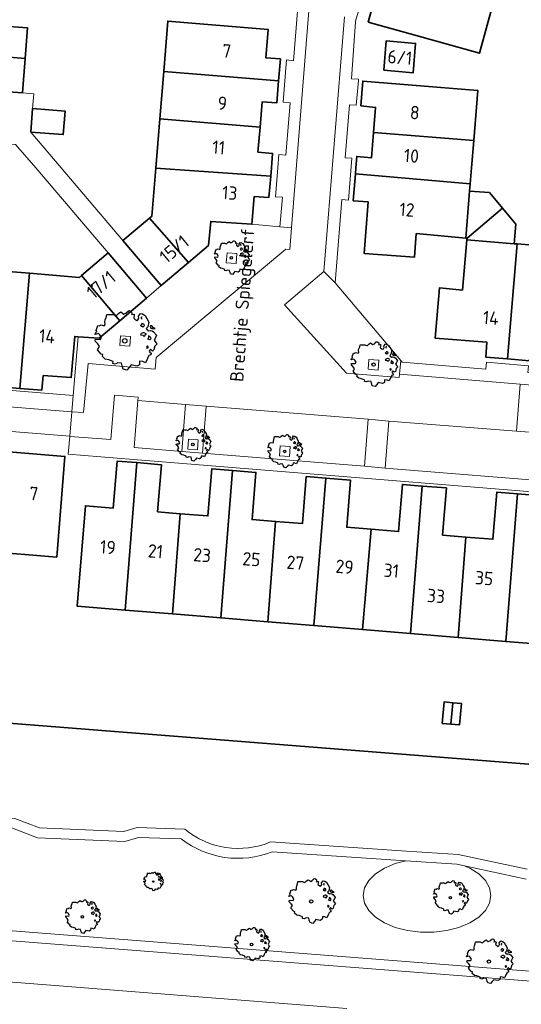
# Model space of a CAD drawing. Header units: metres. Extents: x 152391 to 157968, y 462336 to 467280.
# Tile 296 of 656: x 155332 to 155383, y 464915 to 465015. Entities that reach past the tile are written whole.
import ezdxf
from ezdxf.enums import TextEntityAlignment as Align

# ---------------------------------------------------------------- set-up
doc = ezdxf.new("R2010")
doc.units = ezdxf.units.M
doc.header["$LTSCALE"] = 0.75
doc.layers.get('0').update_dxf_attribs({"lineweight": 25})
for name, color, linetype, lineweight in [('B-GV-GR-BOOM-S', 252, 'Continuous', 25), ('B-WE-GK-BESCHOEIING-G', 251, 'GK-BESCHOEIING', 35), ('B-WE-GR-GROENVOORZIENING-GV', 251, 'Continuous', 18), ('B-WE-OG-BEBOUWING-GV', 6, 'Continuous', 35), ('B-WE-OG-BEBOUWING-T18', 1, 'Continuous', 18), ('B-WE-OG-TERREIN_CULTUURSCHEIDING-GV', 251, 'Continuous', 18), ('B-WE-OG-TOPOGRAFIE-T18', 1, 'Continuous', 18), ('B-WE-OG-WATER_SLOOT-GV', 251, 'Continuous', 18), ('B-WE-VH-VERHARDING_BETONSTRAATSTEEN-GV', 251, 'Continuous', 18), ('B-WE-VH-VERHARDING_TEGEL-GV', 251, 'Continuous', 18)]:
    doc.layers.add(name, color=color, linetype=linetype, lineweight=lineweight)
doc.styles.add('NLCS-ISO-M750-T18', font='NLCS-ISO.ttf', dxfattribs={"height": 1.35})
doc.linetypes.add('GK-BESCHOEIING', pattern='A,30,-5,[1,NLCS.SHX,S=1,R=0,X=0,Y=0],-5', length=40)

# ---------------------------------------------------------------- blocks, each defined once
blk = doc.blocks.new('SGR-BOOM_0_10')
at = {"linetype": 'Continuous'}
for p, q in [((-0.958, 0.206), (-0.932, 0.27)), ((-0.84, 0.233), (-0.958, 0.206)), ((-0.945, -0.016), (-0.938, 0.049)), ((-0.938, 0.049), (-0.781, 0.039)), ((-0.932, 0.27), (-0.899, 0.298)), ((-0.918, 0.326), (-0.86, 0.492)), ((-0.899, 0.298), (-0.918, 0.326)), ((-0.86, 0.492), (-0.82, 0.483)), ((-0.801, 0.187), (-0.84, 0.233)), ((-0.82, 0.483), (-0.755, 0.511)), ((-0.748, 0.104), (-0.801, 0.187)), ((-0.781, 0.039), (-0.748, 0.104)), ((-0.755, 0.511), (-0.663, 0.483)), ((-0.663, 0.483), (-0.631, 0.52)), ((-0.637, 0.612), (-0.624, 0.668)), ((-0.631, 0.52), (-0.637, 0.612)), ((-0.624, 0.668), (-0.591, 0.751)), ((-0.591, 0.751), (-0.572, 0.843)), ((-0.572, 0.843), (-0.375, 0.843)), ((-0.375, 0.843), (-0.29, 0.806)), ((-0.29, 0.806), (-0.264, 0.815)), ((-0.264, 0.815), (-0.205, 0.871)), ((-0.205, 0.871), (-0.127, 0.926)), ((-0.127, 0.926), (-0.075, 0.889)), ((-0.075, 0.889), (-0.035, 0.852)), ((-0.035, 0.852), (0.037, 0.889)), ((0.037, 0.889), (0.115, 0.963)), ((0.115, 0.963), (0.148, 0.973)), ((0.148, 0.973), (0.187, 0.954)), ((0.187, 0.954), (0.22, 0.926)), ((0.226, 0.862), (0.213, 0.843)), ((0.213, 0.843), (0.298, 0.852)), ((0.22, 0.926), (0.226, 0.862)), ((0.305, 0.834), (0.285, 0.723)), ((0.285, 0.723), (0.318, 0.695)), ((0.298, 0.852), (0.305, 0.834)), ((0.318, 0.695), (0.39, 0.649)), ((0.39, 0.649), (0.423, 0.677)), ((0.423, 0.677), (0.449, 0.723)), ((0.442, 0.788), (0.501, 0.88)), ((0.449, 0.723), (0.442, 0.788)), ((0.501, 0.88), (0.573, 0.862)), ((0.527, 0.511), (0.501, 0.492)), ((0.501, 0.492), (0.521, 0.464)), ((0.521, 0.233), (0.501, 0.187)), ((0.501, 0.187), (0.58, 0.178)), ((0.547, 0.769), (0.521, 0.751)), ((0.521, 0.751), (0.534, 0.705)), ((0.521, 0.464), (0.553, 0.474)), ((0.593, 0.261), (0.521, 0.233)), ((0.547, 0.547), (0.527, 0.511)), ((0.534, 0.705), (0.54, 0.695)), ((0.54, 0.714), (0.547, 0.769)), ((0.58, 0.547), (0.547, 0.547)), ((0.553, 0.474), (0.58, 0.437)), ((0.573, 0.862), (0.652, 0.815)), ((0.606, 0.529), (0.58, 0.547)), ((0.58, 0.437), (0.606, 0.474)), ((0.58, 0.178), (0.625, 0.141)), ((0.625, 0.261), (0.593, 0.261)), ((0.632, 0.492), (0.606, 0.529)), ((0.606, 0.474), (0.632, 0.492)), ((0.684, 0.224), (0.625, 0.261)), ((0.625, 0.141), (0.678, 0.206)), ((0.652, 0.815), (0.704, 0.714)), ((0.678, 0.206), (0.697, 0.233)), ((0.743, 0.446), (0.691, 0.39)), ((0.691, 0.39), (0.717, 0.353)), ((0.704, 0.714), (0.776, 0.594)), ((0.717, 0.353), (0.776, 0.316)), ((0.756, 0.104), (0.737, 0.058)), ((0.806, 0.027), (0.737, 0.058)), ((0.776, 0.594), (0.743, 0.446)), ((0.763, 0.169), (0.756, 0.132)), ((0.756, 0.132), (0.756, 0.104)), ((0.802, 0.132), (0.763, 0.169)), ((0.776, 0.316), (0.809, 0.335)), ((0.828, 0.113), (0.802, 0.132)), ((0.806, 0.027), (0.848, 0.076)), ((0.828, 0.483), (0.809, 0.455)), ((0.809, 0.455), (0.822, 0.418)), ((0.809, 0.335), (0.881, 0.316)), ((0.822, 0.418), (0.861, 0.39)), ((0.867, 0.483), (0.828, 0.483)), ((0.848, 0.076), (0.828, 0.113)), ((0.861, 0.409), (0.92, 0.381)), ((0.861, 0.39), (0.867, 0.409)), ((0.913, 0.427), (0.867, 0.483)), ((0.881, 0.316), (0.92, 0.289)), ((0.972, 0.4), (0.913, 0.427)), ((0.92, 0.381), (0.972, 0.4)), ((0.92, 0.289), (1.018, 0.178)), ((0.966, 0.058), (0.939, 0.021)), ((0.939, 0.021), (0.992, -0.053)), ((1.018, 0.178), (0.966, 0.058)), ((-0.866, -0.099), (-0.945, -0.016)), ((-0.873, -0.284), (-0.84, -0.238)), ((-0.761, -0.423), (-0.873, -0.284)), ((-0.807, -0.182), (-0.866, -0.099)), ((-0.84, -0.238), (-0.807, -0.182)), ((-0.703, -0.441), (-0.761, -0.423)), ((-0.716, -0.506), (-0.703, -0.441)), ((-0.624, -0.589), (-0.716, -0.506)), ((-0.513, -0.608), (-0.624, -0.589)), ((-0.375, -0.663), (-0.513, -0.608)), ((-0.382, -0.728), (-0.375, -0.663)), ((-0.31, -0.746), (-0.382, -0.728)), ((-0.225, -0.709), (-0.31, -0.746)), ((-0.107, -0.718), (-0.225, -0.709)), ((-0.088, -0.802), (-0.107, -0.718)), ((-0.075, -0.839), (-0.088, -0.802)), ((-0.055, -0.903), (-0.075, -0.839)), ((0.063, -0.94), (-0.055, -0.903)), ((0.141, -0.857), (0.063, -0.94)), ((0.2, -0.774), (0.141, -0.857)), ((0.383, -0.811), (0.2, -0.774)), ((0.468, -0.765), (0.383, -0.811)), ((0.475, -0.654), (0.468, -0.765)), ((0.58, -0.663), (0.475, -0.654)), ((0.665, -0.7), (0.58, -0.663)), ((0.724, -0.571), (0.665, -0.7)), ((0.724, -0.164), (0.697, -0.201)), ((0.697, -0.201), (0.704, -0.238)), ((0.71, -0.238), (0.75, -0.229)), ((0.75, -0.192), (0.724, -0.164)), ((0.763, -0.497), (0.724, -0.571)), ((0.75, -0.229), (0.75, -0.192)), ((0.769, -0.469), (0.763, -0.497)), ((0.835, -0.45), (0.769, -0.469)), ((0.822, -0.266), (0.782, -0.33)), ((0.782, -0.33), (0.802, -0.358)), ((0.802, -0.358), (0.841, -0.395)), ((0.887, -0.33), (0.822, -0.266)), ((0.841, -0.395), (0.835, -0.45)), ((0.933, -0.293), (0.887, -0.33)), ((0.946, -0.238), (0.933, -0.293)), ((0.966, -0.173), (0.946, -0.238)), ((1.038, -0.099), (0.966, -0.173)), ((0.992, -0.053), (1.038, -0.099))]:
    blk.add_line(p, q, dxfattribs=at)
blk.add_circle((0, 0), 0.0711, dxfattribs=at)
blk = doc.blocks.new('SGR-BOOM_21_30')
at = {"linetype": 'Continuous'}
for p, q in [((-1.133, 1.088), (-1.109, 1.187)), ((-1.121, 0.924), (-1.133, 1.088)), ((-1.109, 1.187), (-1.051, 1.335)), ((-1.051, 1.335), (-1.016, 1.499)), ((-1.016, 1.499), (-0.668, 1.499)), ((-0.668, 1.499), (-0.516, 1.433)), ((-0.516, 1.433), (-0.47, 1.45)), ((-0.47, 1.45), (-0.365, 1.548)), ((-0.365, 1.548), (-0.226, 1.647)), ((-0.226, 1.647), (-0.133, 1.581)), ((-0.133, 1.581), (-0.063, 1.515)), ((-0.063, 1.515), (0.065, 1.581)), ((0.065, 1.581), (0.205, 1.712)), ((0.205, 1.712), (0.263, 1.729)), ((0.263, 1.729), (0.333, 1.696)), ((0.333, 1.696), (0.391, 1.647)), ((0.402, 1.532), (0.379, 1.499)), ((0.379, 1.499), (0.53, 1.515)), ((0.391, 1.647), (0.402, 1.532)), ((0.542, 1.483), (0.507, 1.285)), ((0.507, 1.285), (0.565, 1.236)), ((0.53, 1.515), (0.542, 1.483)), ((0.565, 1.236), (0.693, 1.154)), ((0.693, 1.154), (0.751, 1.203)), ((0.751, 1.203), (0.798, 1.285)), ((0.786, 1.4), (0.891, 1.565)), ((0.798, 1.285), (0.786, 1.4)), ((0.891, 1.565), (1.019, 1.532)), ((0.972, 1.368), (0.926, 1.335)), ((0.926, 1.335), (0.949, 1.253)), ((0.949, 1.253), (0.961, 1.236)), ((0.961, 1.269), (0.972, 1.368)), ((1.019, 1.532), (1.158, 1.45)), ((1.158, 1.45), (1.251, 1.269)), ((1.251, 1.269), (1.379, 1.055)), ((1.379, 1.055), (1.321, 0.793)), ((-1.703, 0.365), (-1.656, 0.48)), ((-1.493, 0.415), (-1.703, 0.365)), ((-1.679, -0.029), (-1.668, 0.086)), ((-1.668, 0.086), (-1.389, 0.07)), ((-1.656, 0.48), (-1.598, 0.53)), ((-1.633, 0.579), (-1.528, 0.875)), ((-1.598, 0.53), (-1.633, 0.579)), ((-1.528, 0.875), (-1.458, 0.858)), ((-1.423, 0.333), (-1.493, 0.415)), ((-1.458, 0.858), (-1.342, 0.908)), ((-1.33, 0.185), (-1.423, 0.333)), ((-1.389, 0.07), (-1.33, 0.185)), ((-1.342, 0.908), (-1.179, 0.858)), ((-1.179, 0.858), (-1.121, 0.924)), ((0.937, 0.908), (0.891, 0.875)), ((0.891, 0.875), (0.926, 0.825)), ((0.926, 0.415), (0.891, 0.333)), ((0.891, 0.333), (1.03, 0.316)), ((0.926, 0.825), (0.984, 0.842)), ((1.054, 0.464), (0.926, 0.415)), ((0.972, 0.973), (0.937, 0.908)), ((1.03, 0.973), (0.972, 0.973)), ((0.984, 0.842), (1.03, 0.776)), ((1.077, 0.94), (1.03, 0.973)), ((1.03, 0.776), (1.077, 0.842)), ((1.03, 0.316), (1.112, 0.251)), ((1.112, 0.464), (1.054, 0.464)), ((1.124, 0.875), (1.077, 0.94)), ((1.077, 0.842), (1.124, 0.875)), ((1.217, 0.398), (1.112, 0.464)), ((1.112, 0.251), (1.205, 0.365)), ((1.205, 0.365), (1.24, 0.415)), ((1.321, 0.793), (1.228, 0.694)), ((1.228, 0.694), (1.275, 0.628)), ((1.275, 0.628), (1.379, 0.563)), ((1.344, 0.185), (1.31, 0.103)), ((1.434, 0.049), (1.31, 0.103)), ((1.356, 0.3), (1.344, 0.234)), ((1.344, 0.234), (1.344, 0.185)), ((1.426, 0.234), (1.356, 0.3)), ((1.379, 0.563), (1.438, 0.595)), ((1.472, 0.201), (1.426, 0.234)), ((1.434, 0.049), (1.507, 0.136)), ((1.472, 0.858), (1.438, 0.809)), ((1.438, 0.809), (1.461, 0.743)), ((1.438, 0.595), (1.565, 0.563)), ((1.461, 0.743), (1.531, 0.694)), ((1.542, 0.858), (1.472, 0.858)), ((1.507, 0.136), (1.472, 0.201)), ((1.531, 0.727), (1.635, 0.678)), ((1.531, 0.694), (1.542, 0.727)), ((1.624, 0.76), (1.542, 0.858)), ((1.565, 0.563), (1.635, 0.513)), ((1.728, 0.71), (1.624, 0.76)), ((1.635, 0.678), (1.728, 0.71)), ((1.635, 0.513), (1.81, 0.316)), ((1.717, 0.103), (1.67, 0.037)), ((1.67, 0.037), (1.763, -0.094)), ((1.81, 0.316), (1.717, 0.103)), ((-1.54, -0.177), (-1.679, -0.029)), ((-1.551, -0.505), (-1.493, -0.423)), ((-1.354, -0.752), (-1.551, -0.505)), ((-1.435, -0.324), (-1.54, -0.177)), ((-1.493, -0.423), (-1.435, -0.324)), ((-1.249, -0.784), (-1.354, -0.752)), ((-1.272, -0.899), (-1.249, -0.784)), ((-1.109, -1.047), (-1.272, -0.899)), ((1.286, -0.292), (1.24, -0.357)), ((1.24, -0.357), (1.251, -0.423)), ((1.263, -0.423), (1.333, -0.407)), ((1.333, -0.341), (1.286, -0.292)), ((1.356, -0.883), (1.286, -1.014)), ((1.333, -0.407), (1.333, -0.341)), ((1.368, -0.834), (1.356, -0.883)), ((1.484, -0.801), (1.368, -0.834)), ((1.461, -0.472), (1.391, -0.587)), ((1.391, -0.587), (1.426, -0.637)), ((1.426, -0.637), (1.496, -0.702)), ((1.577, -0.587), (1.461, -0.472)), ((1.496, -0.702), (1.484, -0.801)), ((1.658, -0.522), (1.577, -0.587)), ((1.682, -0.423), (1.658, -0.522)), ((1.717, -0.308), (1.682, -0.423)), ((1.845, -0.177), (1.717, -0.308)), ((1.763, -0.094), (1.845, -0.177)), ((-0.912, -1.08), (-1.109, -1.047)), ((-0.668, -1.179), (-0.912, -1.08)), ((-0.679, -1.294), (-0.668, -1.179)), ((-0.551, -1.326), (-0.679, -1.294)), ((-0.4, -1.261), (-0.551, -1.326)), ((-0.191, -1.277), (-0.4, -1.261)), ((-0.156, -1.425), (-0.191, -1.277)), ((-0.133, -1.491), (-0.156, -1.425)), ((-0.098, -1.606), (-0.133, -1.491)), ((0.112, -1.671), (-0.098, -1.606)), ((0.251, -1.524), (0.112, -1.671)), ((0.356, -1.376), (0.251, -1.524)), ((0.682, -1.441), (0.356, -1.376)), ((0.833, -1.359), (0.682, -1.441)), ((0.844, -1.162), (0.833, -1.359)), ((1.03, -1.179), (0.844, -1.162)), ((1.182, -1.244), (1.03, -1.179)), ((1.286, -1.014), (1.182, -1.244))]:
    blk.add_line(p, q, dxfattribs=at)
blk.add_circle((0, 0), 0.126, dxfattribs=at)
blk = doc.blocks.new('SGR-BOOM_31_50')
at = {"linetype": 'Continuous'}
for p, q in [((-1.402, 1.78), (-1.355, 1.999)), ((-1.355, 1.999), (-0.89, 1.999)), ((-0.89, 1.999), (-0.688, 1.911)), ((-0.626, 1.933), (-0.487, 2.064)), ((-0.487, 2.064), (-0.301, 2.196)), ((-0.301, 2.196), (-0.177, 2.108)), ((-0.177, 2.108), (-0.084, 2.02)), ((-0.084, 2.02), (0.087, 2.108)), ((0.087, 2.108), (0.273, 2.283)), ((0.273, 2.283), (0.351, 2.305)), ((0.351, 2.305), (0.444, 2.261)), ((0.444, 2.261), (0.521, 2.196)), ((0.537, 2.042), (0.506, 1.999)), ((0.506, 1.999), (0.707, 2.02)), ((0.521, 2.196), (0.537, 2.042)), ((0.707, 2.02), (0.723, 1.977)), ((1.048, 1.867), (1.188, 2.086)), ((1.188, 2.086), (1.358, 2.042)), ((1.358, 2.042), (1.545, 1.933)), ((-2.177, 0.772), (-2.038, 1.166)), ((-2.038, 1.166), (-1.944, 1.144)), ((-1.944, 1.144), (-1.789, 1.21)), ((-1.789, 1.21), (-1.572, 1.144)), ((-1.572, 1.144), (-1.495, 1.232)), ((-1.51, 1.451), (-1.479, 1.582)), ((-1.495, 1.232), (-1.51, 1.451)), ((-1.479, 1.582), (-1.402, 1.78)), ((-0.688, 1.911), (-0.626, 1.933)), ((0.723, 1.977), (0.676, 1.714)), ((0.676, 1.714), (0.754, 1.648)), ((0.754, 1.648), (0.924, 1.539)), ((0.924, 1.539), (1.002, 1.604)), ((1.002, 1.604), (1.064, 1.714)), ((1.064, 1.714), (1.048, 1.867)), ((1.25, 1.21), (1.188, 1.166)), ((1.188, 1.166), (1.234, 1.101)), ((1.296, 1.823), (1.234, 1.78)), ((1.234, 1.78), (1.265, 1.67)), ((1.234, 1.101), (1.312, 1.122)), ((1.296, 1.298), (1.25, 1.21)), ((1.265, 1.67), (1.281, 1.648)), ((1.281, 1.692), (1.296, 1.823)), ((1.374, 1.298), (1.296, 1.298)), ((1.312, 1.122), (1.374, 1.035)), ((1.436, 1.254), (1.374, 1.298)), ((1.374, 1.035), (1.436, 1.122)), ((1.498, 1.166), (1.436, 1.254)), ((1.436, 1.122), (1.498, 1.166)), ((1.545, 1.933), (1.669, 1.692)), ((1.762, 1.057), (1.638, 0.925)), ((1.669, 1.692), (1.839, 1.407)), ((1.839, 1.407), (1.762, 1.057)), ((1.963, 1.144), (1.917, 1.079)), ((1.917, 1.079), (1.948, 0.991)), ((2.056, 1.144), (1.963, 1.144)), ((2.165, 1.013), (2.056, 1.144)), ((2.304, 0.947), (2.165, 1.013)), ((-2.27, 0.487), (-2.208, 0.641)), ((-1.991, 0.553), (-2.27, 0.487)), ((-2.239, -0.038), (-2.224, 0.115)), ((-2.224, 0.115), (-1.851, 0.093)), ((-2.208, 0.641), (-2.131, 0.706)), ((-2.131, 0.706), (-2.177, 0.772)), ((-1.898, 0.444), (-1.991, 0.553)), ((-1.774, 0.246), (-1.898, 0.444)), ((-1.851, 0.093), (-1.774, 0.246)), ((1.234, 0.553), (1.188, 0.444)), ((1.188, 0.444), (1.374, 0.422)), ((1.405, 0.619), (1.234, 0.553)), ((1.374, 0.422), (1.483, 0.334)), ((1.483, 0.619), (1.405, 0.619)), ((1.622, 0.531), (1.483, 0.619)), ((1.483, 0.334), (1.607, 0.487)), ((1.607, 0.487), (1.653, 0.553)), ((1.638, 0.925), (1.7, 0.838)), ((1.7, 0.838), (1.839, 0.75)), ((1.793, 0.246), (1.746, 0.137)), ((1.911, 0.065), (1.746, 0.137)), ((1.808, 0.4), (1.793, 0.312)), ((1.793, 0.312), (1.793, 0.246)), ((1.901, 0.312), (1.808, 0.4)), ((1.839, 0.75), (1.917, 0.794)), ((1.963, 0.268), (1.901, 0.312)), ((1.911, 0.065), (2.01, 0.181)), ((1.917, 0.794), (2.087, 0.75)), ((1.948, 0.991), (2.041, 0.925)), ((2.01, 0.181), (1.963, 0.268)), ((2.041, 0.969), (2.18, 0.903)), ((2.041, 0.925), (2.056, 0.969)), ((2.087, 0.75), (2.18, 0.684)), ((2.18, 0.903), (2.304, 0.947)), ((2.18, 0.684), (2.413, 0.422)), ((2.289, 0.137), (2.227, 0.049)), ((2.227, 0.049), (2.351, -0.126)), ((2.413, 0.422), (2.289, 0.137)), ((-2.053, -0.235), (-2.239, -0.038)), ((-2.069, -0.673), (-1.991, -0.564)), ((-1.805, -1.002), (-2.069, -0.673)), ((-1.913, -0.433), (-2.053, -0.235)), ((-1.991, -0.564), (-1.913, -0.433)), ((1.715, -0.389), (1.653, -0.476)), ((1.653, -0.476), (1.669, -0.564)), ((1.684, -0.564), (1.777, -0.542)), ((1.777, -0.454), (1.715, -0.389)), ((1.777, -0.542), (1.777, -0.454)), ((1.948, -0.63), (1.855, -0.783)), ((1.855, -0.783), (1.901, -0.849)), ((1.901, -0.849), (1.994, -0.936)), ((2.103, -0.783), (1.948, -0.63)), ((1.994, -0.936), (1.979, -1.068)), ((2.211, -0.695), (2.103, -0.783)), ((2.242, -0.564), (2.211, -0.695)), ((2.289, -0.411), (2.242, -0.564)), ((2.459, -0.235), (2.289, -0.411)), ((2.351, -0.126), (2.459, -0.235)), ((-1.665, -1.046), (-1.805, -1.002)), ((-1.696, -1.199), (-1.665, -1.046)), ((-1.479, -1.396), (-1.696, -1.199)), ((-1.216, -1.44), (-1.479, -1.396)), ((-0.89, -1.571), (-1.216, -1.44)), ((-0.906, -1.725), (-0.89, -1.571)), ((-0.735, -1.769), (-0.906, -1.725)), ((-0.533, -1.681), (-0.735, -1.769)), ((-0.254, -1.703), (-0.533, -1.681)), ((-0.208, -1.9), (-0.254, -1.703)), ((-0.177, -1.988), (-0.208, -1.9)), ((-0.13, -2.141), (-0.177, -1.988)), ((0.475, -1.834), (0.335, -2.031)), ((0.909, -1.922), (0.475, -1.834)), ((1.11, -1.812), (0.909, -1.922)), ((1.126, -1.55), (1.11, -1.812)), ((1.374, -1.571), (1.126, -1.55)), ((1.576, -1.659), (1.374, -1.571)), ((1.715, -1.352), (1.576, -1.659)), ((1.808, -1.177), (1.715, -1.352)), ((1.824, -1.112), (1.808, -1.177)), ((1.979, -1.068), (1.824, -1.112)), ((0.149, -2.229), (-0.13, -2.141)), ((0.335, -2.031), (0.149, -2.229))]:
    blk.add_line(p, q, dxfattribs=at)
blk.add_circle((0, 0), 0.169, dxfattribs=at)
blk = doc.blocks.new('SGR-BOOM_50_100')
at = {"linetype": 'Continuous'}
for p, q in [((0.116, 2.811), (0.364, 3.044)), ((0.364, 3.044), (0.467, 3.074)), ((0.467, 3.074), (0.591, 3.015)), ((0.591, 3.015), (0.695, 2.928)), ((-2.014, 1.935), (-1.972, 2.11)), ((-1.972, 2.11), (-1.869, 2.373)), ((-1.869, 2.373), (-1.807, 2.665)), ((-1.807, 2.665), (-1.187, 2.665)), ((-1.187, 2.665), (-0.918, 2.548)), ((-0.918, 2.548), (-0.835, 2.577)), ((-0.835, 2.577), (-0.649, 2.752)), ((-0.649, 2.752), (-0.401, 2.928)), ((-0.401, 2.928), (-0.236, 2.811)), ((-0.236, 2.811), (-0.112, 2.694)), ((-0.112, 2.694), (0.116, 2.811)), ((0.715, 2.723), (0.674, 2.665)), ((0.674, 2.665), (0.943, 2.694)), ((0.695, 2.928), (0.715, 2.723)), ((0.964, 2.636), (0.902, 2.285)), ((0.902, 2.285), (1.005, 2.198)), ((0.943, 2.694), (0.964, 2.636)), ((1.005, 2.198), (1.232, 2.052)), ((1.232, 2.052), (1.336, 2.139)), ((1.336, 2.139), (1.418, 2.285)), ((1.398, 2.49), (1.584, 2.782)), ((1.418, 2.285), (1.398, 2.49)), ((1.584, 2.782), (1.811, 2.723)), ((1.729, 2.431), (1.646, 2.373)), ((1.646, 2.373), (1.687, 2.227)), ((1.687, 2.227), (1.708, 2.198)), ((1.708, 2.256), (1.729, 2.431)), ((1.811, 2.723), (2.059, 2.577)), ((2.059, 2.577), (2.225, 2.256)), ((2.225, 2.256), (2.452, 1.876)), ((-2.903, 1.029), (-2.717, 1.555)), ((-2.841, 0.942), (-2.903, 1.029)), ((-2.717, 1.555), (-2.593, 1.526)), ((-2.593, 1.526), (-2.386, 1.613)), ((-2.386, 1.613), (-2.096, 1.526)), ((-2.096, 1.526), (-1.993, 1.643)), ((-1.993, 1.643), (-2.014, 1.935)), ((1.667, 1.613), (1.584, 1.555)), ((1.584, 1.555), (1.646, 1.467)), ((1.646, 1.467), (1.749, 1.497)), ((1.729, 1.73), (1.667, 1.613)), ((1.832, 1.73), (1.729, 1.73)), ((1.749, 1.497), (1.832, 1.38)), ((1.915, 1.672), (1.832, 1.73)), ((1.832, 1.38), (1.915, 1.497)), ((1.997, 1.555), (1.915, 1.672)), ((1.915, 1.497), (1.997, 1.555)), ((2.349, 1.409), (2.183, 1.234)), ((2.183, 1.234), (2.266, 1.117)), ((2.266, 1.117), (2.452, 1)), ((2.452, 1.876), (2.349, 1.409)), ((2.452, 1), (2.556, 1.059)), ((2.618, 1.526), (2.556, 1.438)), ((2.556, 1.438), (2.597, 1.321)), ((2.556, 1.059), (2.783, 1)), ((2.597, 1.321), (2.721, 1.234)), ((2.742, 1.526), (2.618, 1.526)), ((2.721, 1.292), (2.907, 1.205)), ((2.721, 1.234), (2.742, 1.292)), ((2.886, 1.351), (2.742, 1.526)), ((2.783, 1), (2.907, 0.913)), ((3.072, 1.263), (2.886, 1.351)), ((2.907, 1.205), (3.072, 1.263)), ((-3.027, 0.65), (-2.944, 0.854)), ((-2.655, 0.737), (-3.027, 0.65)), ((-2.985, -0.051), (-2.965, 0.153)), ((-2.965, 0.153), (-2.469, 0.124)), ((-2.944, 0.854), (-2.841, 0.942)), ((-2.531, 0.591), (-2.655, 0.737)), ((-2.365, 0.329), (-2.531, 0.591)), ((-2.469, 0.124), (-2.365, 0.329)), ((1.646, 0.737), (1.584, 0.591)), ((1.584, 0.591), (1.832, 0.562)), ((1.873, 0.825), (1.646, 0.737)), ((1.832, 0.562), (1.977, 0.445)), ((1.977, 0.825), (1.873, 0.825)), ((2.163, 0.708), (1.977, 0.825)), ((1.977, 0.445), (2.142, 0.65)), ((2.142, 0.65), (2.204, 0.737)), ((2.39, 0.329), (2.328, 0.183)), ((2.549, 0.087), (2.328, 0.183)), ((2.411, 0.533), (2.39, 0.416)), ((2.39, 0.416), (2.39, 0.329)), ((2.535, 0.416), (2.411, 0.533)), ((2.618, 0.358), (2.535, 0.416)), ((2.549, 0.087), (2.68, 0.241)), ((2.68, 0.241), (2.618, 0.358)), ((2.907, 0.913), (3.217, 0.562)), ((3.052, 0.183), (2.969, 0.066)), ((2.969, 0.066), (3.135, -0.168)), ((3.217, 0.562), (3.052, 0.183)), ((-2.737, -0.314), (-2.985, -0.051)), ((-2.758, -0.898), (-2.655, -0.752)), ((-2.407, -1.336), (-2.758, -0.898)), ((-2.551, -0.577), (-2.737, -0.314)), ((-2.655, -0.752), (-2.551, -0.577)), ((2.287, -0.518), (2.204, -0.635)), ((2.204, -0.635), (2.225, -0.752)), ((2.245, -0.752), (2.37, -0.723)), ((2.37, -0.606), (2.287, -0.518)), ((2.37, -0.723), (2.37, -0.606)), ((2.597, -0.84), (2.473, -1.044)), ((2.804, -1.044), (2.597, -0.84)), ((2.948, -0.927), (2.804, -1.044)), ((2.99, -0.752), (2.948, -0.927)), ((3.052, -0.548), (2.99, -0.752)), ((3.279, -0.314), (3.052, -0.548)), ((3.135, -0.168), (3.279, -0.314)), ((-2.22, -1.394), (-2.407, -1.336)), ((-2.262, -1.599), (-2.22, -1.394)), ((-1.972, -1.862), (-2.262, -1.599)), ((-1.621, -1.92), (-1.972, -1.862)), ((-1.187, -2.095), (-1.621, -1.92)), ((2.287, -1.803), (2.101, -2.212)), ((2.411, -1.57), (2.287, -1.803)), ((2.432, -1.482), (2.411, -1.57)), ((2.638, -1.424), (2.432, -1.482)), ((2.473, -1.044), (2.535, -1.132)), ((2.535, -1.132), (2.659, -1.248)), ((2.659, -1.248), (2.638, -1.424)), ((-1.207, -2.3), (-1.187, -2.095)), ((-0.98, -2.358), (-1.207, -2.3)), ((-0.711, -2.241), (-0.98, -2.358)), ((-0.339, -2.271), (-0.711, -2.241)), ((-0.277, -2.533), (-0.339, -2.271)), ((-0.236, -2.65), (-0.277, -2.533)), ((-0.174, -2.855), (-0.236, -2.65)), ((0.199, -2.971), (-0.174, -2.855)), ((0.447, -2.709), (0.199, -2.971)), ((0.633, -2.446), (0.447, -2.709)), ((1.212, -2.563), (0.633, -2.446)), ((1.48, -2.417), (1.212, -2.563)), ((1.501, -2.066), (1.48, -2.417)), ((1.832, -2.095), (1.501, -2.066)), ((2.101, -2.212), (1.832, -2.095))]:
    blk.add_line(p, q, dxfattribs=at)
blk.add_circle((0, 0), 0.225, dxfattribs=at)

msp = doc.modelspace()

# ---------------------------------------------------------------- linework, layer by layer
at = {"layer": 'B-WE-GK-BESCHOEIING-G'}
msp.add_lwpolyline([(155390.135, 464939.116), (155304.128, 464945.89)], dxfattribs=at)
at = {"layer": 'B-WE-GR-GROENVOORZIENING-GV'}
for points in [[(155353.754, 464991.33), (155352.757, 464991.401), (155352.686, 464990.404), (155353.683, 464990.333)], [(155342.974, 464982.95), (155341.977, 464983.021), (155341.906, 464982.024), (155342.903, 464981.953)], [(155368.124, 464980.54), (155367.127, 464980.611), (155367.056, 464979.614), (155368.053, 464979.543)], [(155349.844, 464972.47), (155348.847, 464972.541), (155348.776, 464971.544), (155349.773, 464971.473)], [(155359.144, 464971.79), (155358.147, 464971.861), (155358.076, 464970.864), (155359.073, 464970.793)]]:
    msp.add_lwpolyline(points, close=True, dxfattribs=at)
at = {"layer": 'B-WE-OG-BEBOUWING-GV'}
for points in [[(155367.05, 465014.75), (155371.911, 465013.4), (155378.317, 465011.621), (155379.684, 465016.542), (155381.124, 465021.723), (155379.682, 465022.124), (155372.04, 465023.98), (155369.75, 465024.6), (155368.4, 465019.675)], [(155329.922, 465011.292), (155332.305, 465011.082), (155332.55, 465014.18), (155330.166, 465014.37)], [(155346.345, 465009.782), (155357.985, 465008.815), (155358.17, 465011.04), (155356.68, 465011.16), (155356.91, 465014.02), (155346.76, 465014.87)], [(155368.632, 465009.889), (155371.617, 465009.643), (155371.861, 465012.614), (155368.878, 465012.86)], [(155332.305, 465011.082), (155329.922, 465011.292), (155329.64, 465007.783), (155332.03, 465007.6)], [(155357.985, 465008.815), (155346.345, 465009.782), (155345.954, 465004.982), (155356.1, 465004.145), (155356.31, 465006.69), (155357.8, 465006.59)], [(155377.76, 465002.787), (155378.177, 465007.838), (155371.515, 465008.387), (155366.51, 465008.8), (155366.32, 465006.29), (155367.81, 465006.13), (155367.61, 465003.585)], [(155332.87, 465003.64), (155336.16, 465003.374), (155336.352, 465005.758), (155333.062, 465006.023)], [(155345.954, 465004.982), (155345.547, 464999.983), (155357.189, 464999.183), (155357.257, 465000), (155357.38, 465001.48), (155355.89, 465001.6), (155356.1, 465004.145)], [(155365.76, 464999.421), (155377.396, 464998.383), (155377.53, 465000), (155377.76, 465002.787), (155367.61, 465003.585), (155367.41, 465001.04), (155365.9, 465001.16), (155365.807, 465000)], [(155344.92, 464994.919), (155348.863, 464990.444), (155350.88, 464992.15), (155351.11, 464994.58), (155355.28, 464994.3), (155355.52, 464997.12), (155357.01, 464997.02), (155357.189, 464999.183), (155345.547, 464999.983), (155345.15, 464995.11)], [(155377.396, 464998.383), (155365.76, 464999.421), (155365.54, 464996.68), (155367.04, 464996.58), (155366.64, 464991.34), (155371.74, 464990.96), (155371.92, 464993.35), (155376.946, 464992.902), (155377.337, 464997.665)], [(155377.08, 464992.89), (155380.664, 464995.927), (155379.33, 464997.501), (155377.337, 464997.665), (155376.946, 464992.902)], [(155380.664, 464995.927), (155377.08, 464992.89), (155377.065, 464992.727), (155381.862, 464992.327), (155382.026, 464994.32)], [(155342.21, 464992.66), (155346.09, 464988.1), (155348.863, 464990.444), (155344.92, 464994.919)], [(155381.185, 464980.665), (155382.15, 464992.303), (155381.862, 464992.327), (155377.065, 464992.727), (155376.61, 464987.63), (155374.29, 464987.88), (155373.83, 464982.77), (155379.08, 464982.35), (155378.96, 464980.85)], [(155386.077, 464981.772), (155386.918, 464991.91), (155382.15, 464992.303), (155381.185, 464980.665), (155383.409, 464980.481), (155383.534, 464981.983)], [(155338.017, 464989.104), (155341.888, 464984.531), (155344.6, 464986.83), (155340.722, 464991.395)], [(155327.998, 464989.727), (155327.12, 464979.59), (155329.66, 464979.37), (155329.53, 464977.87), (155331.76, 464977.68), (155332.753, 464989.339)], [(155332.753, 464989.339), (155331.76, 464977.68), (155333.99, 464977.49), (155334.14, 464978.98), (155336.97, 464978.77), (155337.33, 464982.94), (155337.684, 464982.915), (155339.81, 464982.77), (155341.888, 464984.531), (155338.017, 464989.104), (155337.808, 464988.927)], [(155328.172, 464961.205), (155335.51, 464960.608), (155336.339, 464970.79), (155329, 464971.387)], [(155343.61, 464970.166), (155341.63, 464970.33), (155341.24, 464965.57), (155338.41, 464965.8), (155337.57, 464955.64), (155342.432, 464955.241)], [(155347.231, 464954.847), (155348.014, 464965.001), (155345.72, 464965.19), (155346.11, 464969.96), (155343.61, 464970.166), (155342.432, 464955.241)], [(155352.126, 464954.445), (155353.328, 464969.37), (155351.21, 464969.54), (155350.82, 464964.77), (155348.014, 464965.001), (155347.231, 464954.847)], [(155353.328, 464969.37), (155352.126, 464954.445), (155356.895, 464954.053), (155357.675, 464964.209), (155355.3, 464964.4), (155355.69, 464969.18)], [(155361.564, 464953.67), (155362.781, 464968.596), (155360.79, 464968.76), (155360.4, 464963.99), (155357.675, 464964.209), (155356.895, 464954.053)], [(155362.781, 464968.596), (155361.564, 464953.67), (155366.491, 464953.266), (155367.352, 464963.418), (155364.89, 464963.62), (155365.28, 464968.39)], [(155367.352, 464963.418), (155366.491, 464953.266), (155371.35, 464952.867), (155372.533, 464967.798), (155370.52, 464967.96), (155370.13, 464963.19)], [(155376.958, 464962.636), (155374.6, 464962.83), (155374.99, 464967.6), (155372.533, 464967.798), (155371.35, 464952.867), (155376.164, 464952.471)], [(155381, 464952.074), (155382.192, 464967.002), (155380.09, 464967.18), (155379.7, 464962.41), (155376.958, 464962.636), (155376.164, 464952.471)], [(155382.192, 464967.002), (155381, 464952.074), (155386.17, 464951.65), (155386.47, 464955.34), (155389.46, 464955.09), (155390.01, 464961.56), (155384.15, 464962.04), (155384.57, 464966.8)], [(155375.444, 464943.697), (155375.622, 464945.865), (155374.741, 464945.937), (155374.563, 464943.769)], [(155375.622, 464945.865), (155375.444, 464943.697), (155376.324, 464943.625), (155376.502, 464945.793)]]:
    msp.add_lwpolyline(points, close=True, dxfattribs=at)
at = {"layer": 'B-WE-OG-TERREIN_CULTUURSCHEIDING-GV'}
for points in [[(155370.865, 464929.851), (155369.79, 464929.575), (155368.696, 464929.117), (155367.792, 464928.538), (155367.116, 464927.863), (155366.698, 464927.121), (155366.557, 464926.346), (155366.698, 464925.571), (155367.116, 464924.829), (155367.792, 464924.154), (155368.696, 464923.575), (155369.79, 464923.117), (155371.024, 464922.8), (155372.346, 464922.637), (155373.698, 464922.637), (155375.02, 464922.8), (155376.255, 464923.117), (155377.348, 464923.575), (155378.252, 464924.154), (155378.928, 464924.829), (155379.346, 464925.571), (155379.487, 464926.346), (155379.346, 464927.121), (155378.928, 464927.863), (155378.252, 464928.538), (155377.348, 464929.117), (155376.82, 464929.338), (155376.026, 464929.507)], [(155271.939, 464926.36), (155371.324, 464918.629), (155403.274, 464916.144), (155456.423, 464911.949), (155456.678, 464911.929), (155456.503, 464912.946), (155403.352, 464917.141), (155272.022, 464927.357)]]:
    msp.add_lwpolyline(points, close=True, dxfattribs=at)
at = {"layer": 'B-WE-OG-WATER_SLOOT-GV'}
for points in [[(155390.135, 464939.116), (155388.115, 464939.275), (155304.128, 464945.89), (155280, 464947.79), (155279.85, 464947.88), (155273.89, 464948.24), (155273.496, 464943.515), (155273.475, 464943.265), (155273.135, 464939.195), (155279.309, 464938.716), (155280.601, 464937.645), (155284.047, 464937.643), (155295.604, 464936.667), (155299.116, 464935.727), (155308.567, 464935.944), (155313.237, 464935.833), (155316.012, 464935.056), (155316.871, 464934.036), (155323.534, 464935.006), (155331.249, 464934.156), (155333.776, 464933.183), (155342.288, 464932.813), (155343.641, 464933.234), (155348.491, 464933.06)], [(155273.135, 464939.195), (155273.06, 464938.29), (155279.056, 464937.769), (155279.04, 464937.64), (155280.241, 464936.645), (155284.004, 464936.643), (155295.431, 464935.678), (155298.996, 464934.724), (155308.567, 464934.944), (155313.088, 464934.836), (155315.446, 464934.176), (155316.465, 464932.967), (155323.551, 464933.998), (155331.011, 464933.176), (155333.569, 464932.191), (155342.419, 464931.806), (155343.775, 464932.228), (155348.125, 464932.072)], [(155348.491, 464933.06), (155343.641, 464933.234), (155342.288, 464932.813), (155333.776, 464933.183), (155331.249, 464934.156), (155323.534, 464935.006), (155316.871, 464934.036), (155316.012, 464935.056), (155313.237, 464935.833), (155308.567, 464935.944), (155299.116, 464935.727), (155295.604, 464936.667), (155284.047, 464937.643), (155280.601, 464937.645), (155279.309, 464938.716), (155273.135, 464939.195)], [(155272.912, 464938.094), (155272.166, 464929.101), (155272.022, 464927.357), (155403.352, 464917.141), (155456.503, 464912.946), (155455.76, 464917.274), (155454.706, 464917.097), (155453.699, 464923.1), (155453.256, 464923.131), (155450.531, 464923.053)], [(155348.125, 464932.072), (155343.775, 464932.228), (155342.419, 464931.806), (155333.569, 464932.191), (155331.011, 464933.176), (155323.551, 464933.998), (155316.465, 464932.967), (155315.446, 464934.176), (155313.088, 464934.836), (155308.567, 464934.944), (155298.996, 464934.724), (155295.431, 464935.678), (155284.004, 464936.643), (155280.241, 464936.645), (155279.04, 464937.64), (155272.912, 464938.094)], [(155357.163, 464931.767), (155370.932, 464930.849), (155376.164, 464930.5), (155383.155, 464929.012)], [(155383.155, 464929.012), (155376.164, 464930.5), (155370.932, 464930.849), (155357.163, 464931.767)], [(155383.061, 464928.01), (155376.82, 464929.338), (155377.348, 464929.117), (155378.252, 464928.538), (155378.928, 464927.863), (155379.346, 464927.121), (155379.487, 464926.346), (155379.346, 464925.571), (155378.928, 464924.829), (155378.252, 464924.154), (155377.348, 464923.575), (155376.255, 464923.117), (155375.02, 464922.8), (155373.698, 464922.637), (155372.346, 464922.637), (155371.024, 464922.8), (155369.79, 464923.117), (155368.696, 464923.575), (155367.792, 464924.154), (155367.116, 464924.829), (155366.698, 464925.571), (155366.557, 464926.346), (155366.698, 464927.121), (155367.116, 464927.863), (155367.792, 464928.538), (155368.696, 464929.117), (155369.79, 464929.575), (155370.865, 464929.851), (155357.325, 464930.754)], [(155357.325, 464930.754), (155370.865, 464929.851), (155376.026, 464929.507), (155376.82, 464929.338), (155383.061, 464928.01)]]:
    msp.add_lwpolyline(points, dxfattribs=at)
for points in [[(155348.491, 464933.06, 0.279417), (155357.163, 464931.767)], [(155357.163, 464931.767, -0.279417), (155348.491, 464933.06)], [(155357.325, 464930.754, -0.262607), (155348.125, 464932.072)], [(155348.125, 464932.072, 0.262607), (155357.325, 464930.754)]]:
    msp.add_lwpolyline(points, format="xyb", dxfattribs=at)
at = {"layer": 'B-WE-VH-VERHARDING_BETONSTRAATSTEEN-GV'}
for points in [[(155361.053, 465015.906), (155359.283, 464993.947), (155359.104, 464991.734), (155358.725, 464991.775), (155345.583, 464980.814), (155345.484, 464979.622), (155338.692, 464980.19), (155338.207, 464975.228), (155337.035, 464975.321), (155336.83, 464972.85), (155336.828, 464972.822), (155341.002, 464972.497), (155341.348, 464977), (155343.759, 464976.803), (155343.732, 464976.465), (155348.566, 464976.058), (155350.659, 464975.888), (155367.059, 464974.552), (155369.157, 464974.369), (155382.065, 464973.345), (155382.46, 464978.099), (155370.23, 464979.111), (155370.201, 464978.788), (155364.855, 464979.239), (155358.582, 464986.153), (155362.573, 464989.502), (155364.671, 465015.311)], [(155465.503, 464976.932), (155461.926, 464977.227), (155461.35, 464969.723), (155452.87, 464965.453), (155451.785, 464964.892), (155444.133, 464965.519), (155443.271, 464967.713), (155403.375, 464970.967), (155403.475, 464972.194), (155403.646, 464974.941), (155403.732, 464976.338), (155382.46, 464978.099), (155382.065, 464973.345), (155387.676, 464972.9), (155387.705, 464973.233), (155394.296, 464972.699), (155393.81, 464966.37), (155393.789, 464966.119), (155393.782, 464966.045), (155398.872, 464965.651), (155398.747, 464964)]]:
    msp.add_lwpolyline(points, dxfattribs=at)
for points in [[(155348.566, 464976.058), (155343.732, 464976.465), (155343.351, 464971.693), (155348.179, 464971.305)], [(155350.659, 464975.888), (155348.566, 464976.058), (155348.179, 464971.305), (155350.272, 464971.134)], [(155367.059, 464974.552), (155350.659, 464975.888), (155350.272, 464971.134), (155366.674, 464969.798)], [(155367.059, 464974.552), (155366.674, 464969.798), (155368.765, 464969.622), (155369.157, 464974.369)], [(155387.676, 464972.9), (155382.065, 464973.345), (155369.157, 464974.369), (155368.765, 464969.622), (155387.261, 464968.116)], [(155349.844, 464972.47), (155349.773, 464971.473), (155348.776, 464971.544), (155348.847, 464972.541)], [(155359.144, 464971.79), (155359.073, 464970.793), (155358.076, 464970.864), (155358.147, 464971.861)]]:
    msp.add_lwpolyline(points, close=True, dxfattribs=at)
at = {"layer": 'B-WE-VH-VERHARDING_TEGEL-GV'}
for points in [[(155362.19, 465038.41), (155364.737, 465033.943), (155363.36, 465028.845), (155362.031, 465023.952), (155361.35, 465024.13), (155360.06, 465019.4), (155360.74, 465019.21), (155359.93, 465016.27), (155359.49, 465010.86), (155358.79, 465010.93), (155358.44, 465006.65), (155359.14, 465006.58), (155358.71, 465001.29), (155358, 465001.35), (155357.899, 465000), (155357.68, 464997.08), (155358.38, 464997.03), (155358.123, 464994.04), (155359.283, 464993.947), (155361.053, 465015.906), (155366.524, 465035.881), (155362.408, 465043.01), (155359.119, 465043.89), (155361.678, 465039.5)], [(155331.344, 465002.377), (155333.378, 465000), (155340.722, 464991.395), (155344.6, 464986.83), (155346.09, 464988.1), (155342.21, 464992.66), (155335.966, 465000), (155332.87, 465003.64), (155333.062, 465006.023), (155333.182, 465007.512), (155332.03, 465007.6), (155329.64, 465007.783), (155327.77, 465006.297), (155327.58, 465003.92), (155327.481, 465002.673), (155328.953, 465002.559)], [(155337.168, 464976.96), (155337.035, 464975.321), (155338.207, 464975.228), (155338.692, 464980.19), (155345.484, 464979.622), (155345.583, 464980.814), (155358.725, 464991.775), (155359.104, 464991.734), (155359.283, 464993.947), (155358.123, 464994.04), (155355.28, 464994.3), (155351.11, 464994.58), (155350.88, 464992.15), (155348.863, 464990.444), (155346.09, 464988.1), (155344.6, 464986.83), (155341.888, 464984.531), (155339.81, 464982.77), (155337.684, 464982.915)], [(155353.754, 464991.33), (155353.683, 464990.333), (155352.686, 464990.404), (155352.757, 464991.401)], [(155362.573, 464989.502), (155358.582, 464986.153), (155364.855, 464979.239), (155370.201, 464978.788), (155370.23, 464979.111), (155370.354, 464980.508), (155363.704, 464988.359)], [(155268.104, 464978.429), (155268.288, 464981.019), (155273.306, 464980.623), (155280.697, 464979.89), (155303.599, 464977.988), (155337.035, 464975.321), (155337.168, 464976.96), (155301.62, 464979.85), (155300.048, 464979.992), (155275.373, 464981.997), (155273.474, 464982.149), (155267.988, 464982.595), (155267.63, 464978.256), (155268.09, 464978.23)], [(155342.974, 464982.95), (155342.903, 464981.953), (155341.906, 464982.024), (155341.977, 464983.021)], [(155268.104, 464978.429), (155273.21, 464978.01), (155276.03, 464977.79), (155305.23, 464975.39), (155306.48, 464975.29), (155336.83, 464972.85), (155337.035, 464975.321), (155303.599, 464977.988), (155280.697, 464979.89), (155273.306, 464980.623), (155268.288, 464981.019)], [(155368.124, 464980.54), (155368.053, 464979.543), (155367.056, 464979.614), (155367.127, 464980.611)], [(155370.23, 464979.111), (155382.46, 464978.099), (155403.732, 464976.338), (155403.852, 464978.267), (155401.554, 464978.465), (155398.165, 464978.756), (155398.108, 464978.059), (155392.797, 464978.497), (155392.854, 464979.195), (155388.596, 464979.545), (155388.539, 464978.847), (155387.443, 464978.937), (155383.242, 464979.278), (155383.299, 464979.976), (155379.04, 464980.325), (155378.982, 464979.627), (155370.502, 464980.333), (155370.354, 464980.508)], [(155381.568, 464967.366), (155387.205, 464966.907), (155390.455, 464966.643), (155390.551, 464967.835), (155387.261, 464968.116), (155368.765, 464969.622), (155366.674, 464969.798), (155350.272, 464971.134), (155348.179, 464971.305), (155343.351, 464971.693), (155343.732, 464976.465), (155343.759, 464976.803), (155341.348, 464977), (155341.002, 464972.497), (155336.828, 464972.822), (155336.67, 464971.02), (155343.296, 464970.481)]]:
    msp.add_lwpolyline(points, close=True, dxfattribs=at)
for points in [[(155364.671, 465015.311), (155362.573, 464989.502), (155363.704, 464988.359), (155364.377, 464996.799), (155365.075, 464996.741), (155365.412, 465000.98), (155364.714, 465001.037), (155365.148, 465006.399), (155365.846, 465006.343), (155366.06, 465008.837), (155366.072, 465008.986), (155365.374, 465009.034), (155365.772, 465014.787), (155365.788, 465014.844), (155366.506, 465017.394)], [(155456.423, 464911.949), (155403.274, 464916.144), (155371.324, 464918.629), (155271.939, 464926.36), (155269.148, 464926.577), (155268.817, 464922.497), (155290.001, 464920.77), (155291.629, 464920.651), (155316.483, 464918.652), (155320.301, 464918.415), (155325.852, 464917.977), (155364.91, 464914.896)]]:
    msp.add_lwpolyline(points, dxfattribs=at)

# ---------------------------------------------------------------- block references
at = {"layer": 'B-GV-GR-BOOM-S', "transparency": 33554559}
for name, p in [('SGR-BOOM_21_30', (155353.2, 464990.9)), ('SGR-BOOM_50_100', (155342.4, 464982.5)), ('SGR-BOOM_31_50', (155367.6, 464980.1)), ('SGR-BOOM_21_30', (155349.3, 464972)), ('SGR-BOOM_21_30', (155358.6, 464971.3)), ('SGR-BOOM_0_10', (155345.282, 464927.751)), ('SGR-BOOM_31_50', (155361.295, 464925.751)), ('SGR-BOOM_21_30', (155375.387, 464926.13)), ('SGR-BOOM_21_30', (155338.109, 464924.185)), ('SGR-BOOM_21_30', (155355.245, 464921.389)), ('SGR-BOOM_31_50', (155379.294, 464919.656))]:
    msp.add_blockref(name, p, dxfattribs=at)

# ---------------------------------------------------------------- texts
at = {"layer": 'B-WE-OG-BEBOUWING-T18', "style": 'NLCS-ISO-M750-T18'}
for s, rotation, p in [('7', 355.4, (155352.722, 465011.843)), ('6/1', 355.3, (155370.27, 465011.19)), ('9', 355.3, (155352.285, 465006.548)), ('8', 355.5, (155371.781, 465005.604)), ('11', 355.3, (155351.916, 465002.075)), ('10', 355.5, (155371.437, 465001.228)), ('13', 355.3, (155353.034, 464997.478)), ('12', 355.6, (155370.99, 464995.77)), ('15/1', 39.8, (155347.405, 464991.783)), ('17/1', 40.3, (155340.004, 464988.178)), ('14', 355.2, (155379.482, 464984.82)), ('14', 355.8, (155334.528, 464982.962)), ('7', 355.4, (155333.179, 464967.034)), ('19', 355.4, (155340.692, 464961.601)), ('21', 355.3, (155345.51, 464961.194)), ('23', 355.3, (155350.241, 464960.804)), ('25', 355.4, (155355.233, 464960.393)), ('27', 355.4, (155359.685, 464960.035)), ('29', 355.3, (155364.672, 464959.624)), ('31', 355.3, (155369.403, 464959.236)), ('35', 355.3, (155378.811, 464958.47)), ('33', 355.3, (155373.933, 464956.668))]:
    msp.add_text(s, height=1.35, rotation=rotation, dxfattribs=at).set_placement(p, align=Align.MIDDLE)
at = {"layer": 'B-WE-OG-TOPOGRAFIE-T18', "style": 'NLCS-ISO-M750-T18'}
msp.add_text('Brechtje Spiegelerf', height=1.35, rotation=85.8, dxfattribs=at).set_placement((155354.491, 464986.112), align=Align.MIDDLE)

doc.saveas('drawing.dxf')
